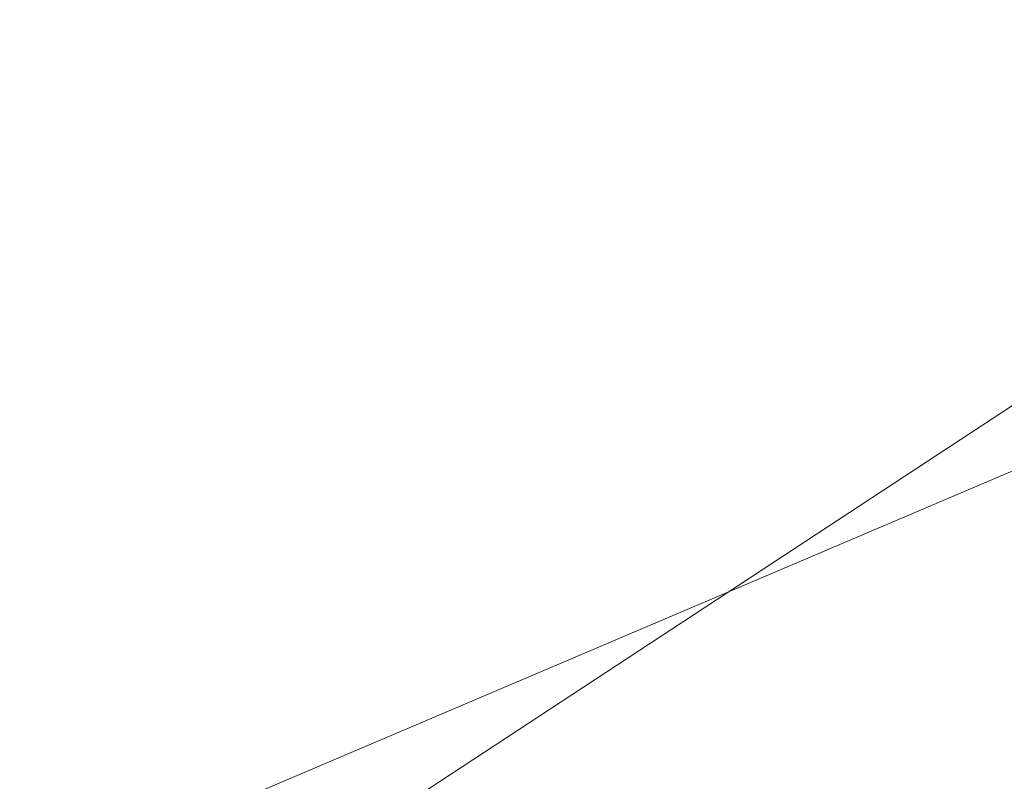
# Model space of a CAD drawing. Extents: x 1620613 to 1693141, y 557269 to 607790.
# Tile 430 of 656: x 1620825.611 to 1620826.104, y 607311.988 to 607312.369. Entities that reach past the tile are written whole.
import ezdxf

# ---------------------------------------------------------------- set-up
doc = ezdxf.new("R2010")
doc.units = 0
doc.header["$LTSCALE"] = 10
doc.header["$MEASUREMENT"] = 0
doc.linetypes.add('DGN Style 2', pattern=[7.346996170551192, 4.408197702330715, -2.938798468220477])
doc.linetypes.add('DGN Style 3', pattern=[10.28579463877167, 7.346996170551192, -2.938798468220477])
for name, color, linetype, lineweight in [('DR_X_Text', 7, 'Continuous', 0), ('DT_X_Contour_Minor', 136, 'DGN Style 3', 0), ('SV_X_Top_of_Bank', 97, 'DGN Style 2', 0)]:
    doc.layers.add(name, color=color, linetype=linetype, lineweight=lineweight)
doc.styles.get("Standard").update_dxf_attribs({"font": 'arial.ttf'})
doc.styles.add('Style-Arial', font='arial.ttf')
doc.dimstyles.get("Standard").update_dxf_attribs({"dimtxt": 0.18, "dimasz": 0.18, "dimexe": 0.18, "dimexo": 0.0625, "dimgap": 0.09, "dimtad": 0, "dimtih": 1, "dimtoh": 1, "dimdec": 4, "dimzin": 0, "dimdsep": 46, "dimtxsty": 'Standard', "dimcen": 0.09, "dimadec": 0, "dimazin": 0, "dimtfac": 1, "dimtdec": 4, "dimtofl": 0, "dimtmove": 0, "dimatfit": 3, "dimfxl": 1, "dimtolj": 1, "dimtzin": 0, "dimarcsym": 0})

# ---------------------------------------------------------------- blocks, each defined once
blk = doc.blocks.new('*U1004')
at = {"layer": 'DT_X_Contour_Minor', "transparency": 33554559, "elevation": 1.00004144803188, "flags": 128}
blk.add_lwpolyline([(-19.69856338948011, 52.66703538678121), (-22.97917621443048, 50.33200244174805), (-23.62268697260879, 49.87430905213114), (-24.14724232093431, 49.50195728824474), (-24.55284226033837, 49.21494715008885), (-24.83948679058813, 49.01327863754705), (-25.44526499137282, 48.58928477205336), (-25.8611415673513, 48.24088889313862), (-26.65443764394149, 47.51369665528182), (-27.82515322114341, 46.40770805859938), (-29.37328829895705, 44.92292310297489), (-34.00487450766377, 40.45843474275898), (-35.55615833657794, 38.95139871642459), (-36.73632016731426, 37.77865690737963), (-37.54535999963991, 36.94020931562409), (-37.98327783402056, 36.43605594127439), (-39.16094306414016, 34.86336003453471), (-39.04050473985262, 34.36560984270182), (-39.02641544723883, 34.2682926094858), (-39.03576399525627, 34.18966242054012), (-39.06855038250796, 34.12971927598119), (-39.12477461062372, 34.0884631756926), (-39.30595633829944, 34.00336296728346), (-39.40387001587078, 33.95451880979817), (-39.56172475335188, 33.87181149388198), (-39.77952055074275, 33.75524101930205), (-40.05725740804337, 33.6048073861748), (-41.49322521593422, 32.82376972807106), (-41.86682246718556, 32.51977822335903), (-41.94894109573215, 32.46183777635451), (-42.03518387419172, 32.41829850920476), (-42.12555080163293, 32.3891604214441), (-42.22004187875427, 32.37442351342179), (-42.67062325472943, 32.33925402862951), (-44.52491818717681, 31.70100150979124), (-44.87782919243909, 31.57921938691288), (-45.14186437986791, 31.48740981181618), (-45.31702374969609, 31.42557278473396), (-45.40330730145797, 31.39370830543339), (-45.51489568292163, 31.34869975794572), (-45.55203357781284, 31.33363400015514), (-45.57975597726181, 31.3221931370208), (-45.59806288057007, 31.31437716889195), (-45.60695428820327, 31.31018609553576), (-45.61811071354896, 31.30384309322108), (-45.63274925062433, 31.29643669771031), (-45.6682975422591, 31.2789747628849), (-45.72475558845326, 31.25145728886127), (-45.80212338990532, 31.21388427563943), (-46.03631719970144, 31.10028218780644), (-46.21665420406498, 31.01860475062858), (-46.58201985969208, 30.85877400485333), (-47.13241416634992, 30.62078995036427), (-47.86783712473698, 30.30465258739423), (-50.07566988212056, 29.35741520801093), (-50.93855268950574, 28.98703429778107), (-51.87132654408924, 28.58631960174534), (-52.87399144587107, 28.15527112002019), (-53.94654739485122, 27.69388885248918), (-56.89988465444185, 26.42309109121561), (-58.06257946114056, 25.91916534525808), (-59.33566093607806, 25.36048642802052), (-60.71912907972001, 24.74705433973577), (-62.21298389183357, 24.07886908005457), (-66.34377894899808, 22.22403749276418), (-67.84851839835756, 21.54901817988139), (-69.2646404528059, 20.915083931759), (-70.59214511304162, 20.32223474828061), (-71.83103237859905, 19.77047062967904), (-75.01657522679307, 18.35387973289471), (-76.27740395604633, 17.79226561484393), (-77.67073300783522, 17.16986643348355), (-79.19656238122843, 16.48668218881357), (-80.85489207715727, 15.74271288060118), (-85.45377169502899, 13.67774797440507), (-87.07017853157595, 12.95140588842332), (-88.4702393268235, 12.32110330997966), (-89.65395408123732, 11.78684023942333), (-90.62132279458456, 11.34861667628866), (-92.9125113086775, 10.30807318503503), (-93.7707048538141, 9.91871885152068), (-94.62689410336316, 9.531063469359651), (-95.48107905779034, 9.145107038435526), (-96.33325971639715, 8.76084955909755), (-98.60306907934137, 7.738428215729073), (-99.40987567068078, 7.375095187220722), (-100.1279384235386, 7.051912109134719), (-100.7572573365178, 6.768878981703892), (-101.2978324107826, 6.525995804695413), (-102.6210408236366, 5.93184059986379), (-103.1047424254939, 5.713238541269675), (-103.5634409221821, 5.503048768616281), (-103.9971363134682, 5.301271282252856), (-104.4058285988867, 5.107906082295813), (-105.4623372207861, 4.603481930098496), (-105.8398135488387, 4.423677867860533), (-106.1798610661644, 4.26258379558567), (-106.4824797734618, 4.120199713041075), (-106.747669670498, 3.996525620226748), (-107.4049376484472, 3.691674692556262), (-107.6804949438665, 3.564470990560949), (-108.0142158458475, 3.411498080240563), (-108.406100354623, 3.232755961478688), (-108.8561484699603, 3.028244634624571), (-110.1338282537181, 2.448522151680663), (-110.552566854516, 2.259257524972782), (-110.8505228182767, 2.126255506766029), (-111.0276961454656, 2.049516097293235), (-111.08408683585, 2.029039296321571), (-111.0734184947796, 2.049451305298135), (-111.080268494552, 2.051227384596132), (-111.1088197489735, 2.041246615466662), (-111.1590722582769, 2.01950899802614), (-111.2310260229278, 1.986014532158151), (-111.4518377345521, 1.881020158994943), (-111.5258236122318, 1.846378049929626), (-111.582172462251, 1.821197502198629), (-111.6208842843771, 1.805478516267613), (-111.6419590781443, 1.799221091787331), (-111.6746424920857, 1.795150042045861), (-111.6955372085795, 1.788726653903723), (-111.7337087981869, 1.772509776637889), (-111.7891572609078, 1.746499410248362), (-111.8618825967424, 1.710695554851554), (-112.0788526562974, 1.602160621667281), (-112.1770932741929, 1.55291708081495), (-112.3090875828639, 1.486587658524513), (-112.4748355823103, 1.403172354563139), (-112.6743372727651, 1.302671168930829), (-113.6841037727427, 0.7937985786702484), (-115.0783100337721, -2.270214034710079), (-115.3522554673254, -2.863819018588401), (-115.5765747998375, -3.331485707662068), (-115.7512680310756, -3.67321410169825), (-115.8763351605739, -3.88900420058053), (-116.1436793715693, -4.296526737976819), (-116.3361288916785, -4.53254616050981), (-116.712969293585, -4.934962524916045), (-117.2742005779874, -5.503775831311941), (-118.0198227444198, -6.238986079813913), (-120.2540030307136, -8.421409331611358), (-121.0628229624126, -9.181990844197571), (-121.8136475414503, -9.82691794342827), (-122.5064767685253, -10.35619062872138), (-123.1413106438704, -10.76980890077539), (-124.7568738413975, -11.71858507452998), (-125.4910743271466, -12.1518302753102), (-126.4820033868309, -12.73998374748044), (-127.7296610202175, -13.48304549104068), (-129.2340472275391, -14.38101550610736), (-133.5880485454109, -16.98214657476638), (-135.0237390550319, -17.84016853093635), (-136.0653095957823, -18.46338609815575), (-136.7127601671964, -18.85179927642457), (-136.9660907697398, -19.0054080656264), (-137.1161457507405, -19.10195898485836), (-137.6377050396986, -19.43754950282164), (-141.3087850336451, -21.79965801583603), (-142.3010540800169, -22.41467155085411), (-143.5292477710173, -23.13458965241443), (-144.9933661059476, -23.95941232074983), (-146.6934090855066, -24.88913955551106), (-155.1774338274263, -29.47264397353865), (-158.1466348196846, -30.92030429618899), (-158.713309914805, -31.19579288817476), (-159.1408204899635, -31.40183281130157), (-159.4291665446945, -31.53842406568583), (-159.5783480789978, -31.60556665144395), (-159.7906128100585, -31.69201532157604), (-159.8883121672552, -31.73380688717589), (-160.0222116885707, -31.79434508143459), (-160.1923113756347, -31.87362990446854), (-160.3986112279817, -31.97166135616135), (-160.9970110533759, -32.25807406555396), (-161.2066706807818, -32.35040008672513), (-161.3868496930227, -32.41256861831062), (-161.5375480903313, -32.44457966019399), (-161.6587658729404, -32.44643321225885), (-161.9427058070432, -32.41116603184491), (-162.2622683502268, -32.52707462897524), (-163.0080010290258, -32.90125080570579), (-164.1799038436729, -33.53369456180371), (-165.7779767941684, -34.42440589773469), (-170.6077315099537, -37.14399289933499), (-172.4226320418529, -38.13404136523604), (-174.2450176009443, -39.06449651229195), (-176.0748881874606, -39.93535834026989), (-177.9122438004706, -40.74662684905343), (-182.8218388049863, -42.83055178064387), (-184.4818742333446, -43.53374406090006), (-185.779784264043, -44.08037720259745), (-186.7155688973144, -44.47045120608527), (-187.2892281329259, -44.70396607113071), (-188.3361522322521, -45.11792686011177), (-188.6820914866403, -45.25521901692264), (-188.9347161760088, -45.35662489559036), (-189.0940263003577, -45.42214449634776), (-189.1600218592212, -45.451777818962), (-189.2115905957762, -45.4829516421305), (-189.4617345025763, -45.63511273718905), (-190.1734896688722, -46.0682156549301), (-191.3468560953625, -46.78226039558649), (-201.688822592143, -53.07604850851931), (-205.38679917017, -54.64874049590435), (-205.8096564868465, -54.82854462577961), (-206.0697906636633, -54.93912351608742), (-206.167201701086, -54.98047716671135), (-206.2714584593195, -55.02426665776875), (-208.0122552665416, -55.75542891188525), (-208.5894353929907, -55.98843138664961), (-209.5623374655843, -56.36879869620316), (-210.9309614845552, -56.89653084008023), (-212.695307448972, -57.57162781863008), (-217.9278592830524, -59.56837287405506), (-219.6532586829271, -60.22691584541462), (-220.9050430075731, -60.70498596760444), (-221.6832122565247, -61.00258324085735), (-221.9877664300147, -61.11970766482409), (-222.1684241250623, -61.19140899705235), (-222.5113793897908, -61.32394815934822), (-223.404751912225, -61.66778964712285), (-224.8485416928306, -62.22293346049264), (-226.8427487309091, -62.98937959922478), (-232.8945238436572, -65.31497240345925), (-235.0483319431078, -66.14522009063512), (-236.9709249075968, -66.89176854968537), (-238.6623027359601, -67.5546177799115), (-240.1224654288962, -68.13376778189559), (-243.7079457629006, -69.56656881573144), (-244.9504880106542, -70.0621904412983), (-245.9890045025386, -70.47445454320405), (-246.8234952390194, -70.80336112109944), (-247.453960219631, -71.0489101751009), (-248.8631658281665, -71.59256428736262), (-249.4288484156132, -71.79934764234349), (-250.068991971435, -72.0119571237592), (-250.7835964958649, -72.23039273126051), (-251.57266198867, -72.45465446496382), (-253.7761179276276, -73.0604539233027), (-254.6851475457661, -73.28589885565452), (-255.7596444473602, -73.50788405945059), (-256.9996086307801, -73.72640953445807), (-258.4050400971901, -73.94147528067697), (-262.3734803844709, -74.51037096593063), (-263.0527359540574, -74.90989415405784), (-262.1141724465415, -75.68179195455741), (-259.5577898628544, -76.8260643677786), (-255.3835882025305, -78.34271139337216), (-242.0952916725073, -82.8836029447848), (-237.6840457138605, -84.33988916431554), (-234.4165302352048, -85.3030791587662), (-232.2927452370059, -85.77317292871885), (-231.3126907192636, -85.75017047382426), (-230.2241859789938, -85.03136896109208), (-229.5912405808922, -84.9496382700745), (-228.508782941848, -85.24354733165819), (-226.9768130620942, -85.91309614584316), (-224.995330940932, -86.95828471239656), (-219.112028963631, -90.24630722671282), (-217.1124980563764, -91.31418354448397), (-215.5263818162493, -92.05179561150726), (-214.3536802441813, -92.45914342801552), (-213.5943933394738, -92.53622699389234), (-212.1208478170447, -92.30143083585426), (-211.5290315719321, -92.16274735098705), (-210.858741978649, -91.92279401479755), (-210.1099790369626, -91.58157082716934), (-209.28274274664, -91.13907778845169), (-206.9721481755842, -89.82406988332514), (-206.1693524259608, -89.3729833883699), (-205.4939111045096, -89.0059798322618), (-204.9458242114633, -88.72305921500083), (-204.5250917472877, -88.52422153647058), (-203.5729444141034, -88.10609831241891), (-203.0896583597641, -87.90451251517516), (-202.3539106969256, -87.61334754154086), (-201.3657014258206, -87.2326033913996), (-200.1250305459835, -86.76228006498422), (-196.4799593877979, -85.38864562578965), (-195.1748011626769, -84.87822341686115), (-193.9931298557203, -84.3771826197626), (-192.9349454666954, -83.88552323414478), (-192.0002479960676, -83.40324526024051), (-189.6723706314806, -82.12967921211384), (-188.7681808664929, -81.66245595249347), (-187.8015195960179, -81.21596070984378), (-186.7723868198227, -80.79019348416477), (-185.6807825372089, -80.38515427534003), (-182.6865424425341, -79.33268707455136), (-181.6753293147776, -78.97596076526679), (-180.8873700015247, -78.69513223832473), (-180.3226645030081, -78.49020149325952), (-179.9812128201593, -78.36116853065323), (-179.3683467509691, -78.11827767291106), (-179.0742228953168, -78.00374266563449), (-178.6515008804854, -77.84230578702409), (-178.1001807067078, -77.63396703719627), (-177.4202623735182, -77.37872641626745), (-175.4356826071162, -76.63554893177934), (-174.4497595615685, -76.25938664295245), (-172.9804252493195, -75.68828288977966), (-171.0276796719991, -74.92223767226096), (-168.5915228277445, -73.96125099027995), (-161.4505562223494, -71.13869788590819), (-159.0869534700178, -70.20488320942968), (-157.3518701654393, -69.52035400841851), (-156.2453063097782, -69.08511028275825), (-155.7672619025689, -68.89915203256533), (-155.3305027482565, -68.73564399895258), (-155.1340308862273, -68.64854807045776), (-154.8721846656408, -68.50989130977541), (-154.5449640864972, -68.31967371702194), (-154.1523691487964, -68.07789529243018), (-153.0182835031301, -67.36440505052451), (-152.5775806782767, -67.10015827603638), (-152.1060364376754, -66.84253563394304), (-151.6036507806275, -66.5915371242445), (-151.0704237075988, -66.34716274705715), (-149.6073629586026, -65.7043299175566), (-148.8065406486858, -65.3646077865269), (-147.5013692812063, -64.82756601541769), (-145.6918488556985, -64.09320460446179), (-143.3779793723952, -63.16152355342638), (-136.5351953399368, -60.41394789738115), (-134.2126801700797, -59.4912702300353), (-132.377222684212, -58.78391897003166), (-131.0288228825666, -58.29189411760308), (-130.1674807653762, -58.01519567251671), (-128.5199786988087, -57.56443502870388), (-127.9697858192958, -57.40625049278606), (-127.5548337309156, -57.26976736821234), (-127.275122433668, -57.15498565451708), (-127.1306519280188, -57.06190535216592), (-126.7720180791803, -56.67816723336), (-126.1237401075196, -56.21200879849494), (-125.9842667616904, -56.12277422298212), (-125.843680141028, -56.05485268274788), (-125.7019802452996, -56.00824417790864), (-125.5591670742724, -55.98294870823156), (-125.1768475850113, -55.94391150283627), (-125.0332902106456, -55.9244748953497), (-124.8893577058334, -55.89544297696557), (-124.7450500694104, -55.85681574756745), (-124.6003673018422, -55.80859320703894), (-124.2140464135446, -55.66720601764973), (-124.0948896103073, -55.62273741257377), (-124.0271598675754, -55.59537198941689), (-124.0108571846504, -55.58510974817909), (-124.0459815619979, -55.59195068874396), (-124.2082159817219, -55.63299743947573), (-124.2072954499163, -55.62203224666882), (-124.0828580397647, -55.5583516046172), (-123.8349037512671, -55.44195551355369), (-123.4634325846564, -55.27284397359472), (-122.3081536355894, -54.75159260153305), (-121.9045513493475, -54.57178320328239), (-121.5602037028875, -54.42329353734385), (-121.2751106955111, -54.30612360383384), (-121.0492723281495, -54.22027340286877), (-120.5260428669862, -54.03309917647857), (-120.3248199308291, -53.95572350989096), (-120.1135732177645, -53.86397717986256), (-119.8923027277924, -53.75786018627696), (-119.6610084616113, -53.63737252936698), (-119.0308587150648, -53.29691122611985), (-118.8210815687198, -53.18387050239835), (-118.6643624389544, -53.10009430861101), (-118.5607013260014, -53.04558264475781), (-118.5100982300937, -53.02033551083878), (-118.445900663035, -52.99202919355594), (-118.4082079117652, -52.9755096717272), (-118.3432778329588, -52.94718084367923), (-118.2511104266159, -52.90704270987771), (-117.7769766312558, -52.70082302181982), (-117.6604126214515, -52.64993608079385), (-117.5767673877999, -52.61297944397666), (-117.5260409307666, -52.58995311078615), (-117.5082332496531, -52.58085708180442), (-117.5046378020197, -52.57517474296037), (-117.4425207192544, -52.54752018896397), (-117.2588660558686, -52.46881828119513), (-116.9536738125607, -52.33906901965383), (-116.5269439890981, -52.15827240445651), (-115.2269476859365, -51.60808495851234), (-114.7389264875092, -51.39922886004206), (-114.2498601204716, -51.18530114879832), (-113.759748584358, -50.96630182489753), (-113.2685918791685, -50.74223088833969), (-111.95744710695, -50.13794624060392), (-111.4485363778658, -49.90457154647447), (-110.9051627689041, -49.65766094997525), (-110.327326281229, -49.39721445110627), (-109.7150269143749, -49.12323204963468), (-108.0362780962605, -48.37456444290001), (-107.3639307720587, -48.07542310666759), (-106.6059504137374, -47.73949980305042), (-105.7623370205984, -47.3667945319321), (-104.833090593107, -46.95730729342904), (-102.2409227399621, -45.8162987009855), (-101.1565342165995, -45.33762621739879), (-99.84749453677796, -44.75736521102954), (-98.31380370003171, -44.07551568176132), (-96.55546170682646, -43.29207762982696), (-91.56701484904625, -41.06745812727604), (-89.76278223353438, -40.26181413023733), (-88.09141953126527, -39.51334676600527), (-86.5529267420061, -38.82205603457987), (-85.14730386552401, -38.18794193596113), (-81.57613607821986, -36.57320651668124), (-80.31450878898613, -36.00286264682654), (-79.20800276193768, -35.5028826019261), (-78.25661799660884, -35.07326638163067), (-77.46035449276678, -34.7140139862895), (-75.54381349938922, -33.84982603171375), (-74.6826008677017, -33.4626414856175), (-73.53636871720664, -32.9492288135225), (-72.10511704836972, -32.3095880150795), (-70.38884586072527, -31.54371909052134), (-65.43209666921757, -29.33309779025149), (-63.72753570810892, -28.57223248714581), (-62.33141471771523, -27.94760255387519), (-61.24373369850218, -27.45920798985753), (-60.4644926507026, -27.1070487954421), (-58.797769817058, -26.34960476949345), (-58.23244526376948, -26.09222523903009), (-57.78651372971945, -25.88816966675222), (-57.45997521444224, -25.73743805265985), (-57.25282971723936, -25.64003039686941), (-56.85963241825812, -25.45137525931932), (-56.69481242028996, -25.37157956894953), (-56.49525040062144, -25.27368385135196), (-56.26094635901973, -25.15768810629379), (-55.99190029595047, -25.02359233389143), (-55.22812143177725, -24.64187023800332), (-54.92668235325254, -24.49329798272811), (-54.59519926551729, -24.3338727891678), (-54.23367216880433, -24.16359465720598), (-53.84210106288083, -23.98246358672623), (-52.75785276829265, -23.48497681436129), (-52.40194051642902, -23.32227899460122), (-52.14738998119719, -23.20730061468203), (-51.99420116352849, -23.14004167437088), (-51.94237406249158, -23.12050217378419), (-51.93931741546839, -23.13202275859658), (-51.92398838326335, -23.12884260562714), (-51.8802937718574, -23.11066170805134), (-51.8082335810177, -23.07748006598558), (-51.70780781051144, -23.02929767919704), (-51.40218498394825, -22.88081032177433), (-51.2431828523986, -22.80366298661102), (-50.99539357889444, -22.68358649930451), (-50.65881716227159, -22.5205808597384), (-48.98076792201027, -21.70824775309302), (-48.57046440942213, -21.50972802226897), (-48.27906813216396, -21.36896756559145), (-48.10657908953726, -21.28596638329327), (-48.0529972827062, -21.26072447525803), (-48.06865544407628, -21.27042508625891), (-48.07115256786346, -21.27239256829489), (-48.06690031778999, -21.27101955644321), (-48.05589869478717, -21.26630605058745), (-48.03814769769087, -21.25825205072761), (-47.9818125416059, -21.2323207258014), (-47.96044154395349, -21.22566803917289), (-47.93857991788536, -21.22515847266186), (-47.91622766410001, -21.23079202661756), (-47.89338478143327, -21.24256870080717), (-47.78563986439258, -21.31186046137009), (-47.20908225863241, -20.90700073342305), (-46.97236126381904, -20.63230061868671), (-46.50929439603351, -19.98171158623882), (-45.81988165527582, -18.95523363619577), (-44.90412304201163, -17.55286676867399), (-42.16030557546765, -13.31203656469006), (-41.1331361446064, -11.86680070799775), (-40.10949095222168, -10.71171579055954), (-39.08936999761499, -9.846781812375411), (-38.07277328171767, -9.271998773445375), (-33.76517537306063, -7.448048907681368), (-33.0203968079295, -7.132690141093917), (-32.59842122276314, -6.954014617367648), (-32.18856481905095, -6.692880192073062), (-31.27547729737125, -6.043483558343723), (-29.85915865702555, -5.005824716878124), (-27.93960889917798, -3.579903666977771), (-22.1498347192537, 0.740235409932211), (-20.14911241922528, 2.218233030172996), (-18.4892761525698, 3.412121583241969), (-17.17032592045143, 4.321901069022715), (-16.19226172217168, 4.947571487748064), (-14.03860523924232, 6.237213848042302), (-13.30746693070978, 6.678956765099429), (-12.7292943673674, 7.036953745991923), (-12.30408755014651, 7.311204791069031), (-12.03184647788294, 7.501709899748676), (-11.50982461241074, 7.898062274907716), (-11.08212105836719, 8.177272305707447), (-10.19052679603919, 8.71763811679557), (-8.835041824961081, 9.519159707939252), (-7.015666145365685, 10.5818370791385), (-1.545476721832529, 13.76385110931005), (0.3151866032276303, 14.84732790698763), (1.794534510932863, 15.71124777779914), (2.892567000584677, 16.35561072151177), (3.609284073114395, 16.78041673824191), (5.012109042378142, 17.62049021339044), (5.76226761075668, 18.07900135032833), (6.960624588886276, 18.82447965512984), (8.607179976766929, 19.85692512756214), (10.70193377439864, 21.17633776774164), (16.88554178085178, 25.07739436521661), (18.93543929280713, 26.37318279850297), (20.44742582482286, 27.33475565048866), (21.42150137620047, 27.96211292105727), (21.85766594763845, 28.25525461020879), (22.30355683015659, 28.59134500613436), (22.50757434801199, 28.57112496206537), (22.78520873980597, 28.25839703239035), (23.13646000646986, 27.65316121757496), (23.56132814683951, 26.75541751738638), (25.71581884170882, 21.88342851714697)], dxfattribs=at)
blk = doc.blocks.new('TerminatorOpen_0.5')
at = {"color": 0, "linetype": 'ByBlock', "lineweight": -2}
for q in [(-1, 0.25), (-1, 0), (-1, -0.25)]:
    blk.add_line((0, 0), q, dxfattribs=at)

msp = doc.modelspace()

# ---------------------------------------------------------------- linework, layer by layer
at = {"layer": 'SV_X_Top_of_Bank', "extrusion": (0.007114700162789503, -0.05176716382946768, 0.9986338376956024), "elevation": -18855.21206843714, "flags": 128}
msp.add_lwpolyline([(1688341.399474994, 380495.2335694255), (1688359.531308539, 380495.7043637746), (1688370.463455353, 380498.0725351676), (1688395.572580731, 380506.740670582), (1688420.940108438, 380511.7574321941), (1688444.138128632, 380518.355338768), (1688467.22231404, 380528.7305743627), (1688491.262317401, 380540.2151339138), (1688508.535586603, 380545.2887184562), (1688513.5223003, 380548.4010002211), (1688516.051220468, 380548.1495454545), (1688520.39603739, 380549.3039635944), (1688525.368929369, 380551.0706712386)], dxfattribs=at)
at = {"layer": 'SV_X_Top_of_Bank', "extrusion": (0.04489057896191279, -0.1067836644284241, 0.9932683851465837), "elevation": 8952.639644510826, "flags": 128}
msp.add_lwpolyline([(1729619.200279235, -67683.47041249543), (1729610.048117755, -67689.2494116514), (1729593.286163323, -67692.1110974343), (1729566.643396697, -67690.50938442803), (1729551.852254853, -67691.88192179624), (1729536.554039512, -67691.83763185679), (1729515.835796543, -67695.68964613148), (1729501.149706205, -67697.72199223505), (1729469.279658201, -67698.3224800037)], dxfattribs=at)
at = {"layer": 'SV_X_Top_of_Bank', "extrusion": (0.168901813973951, -0.4467975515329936, 0.8785465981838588), "elevation": 3356.978483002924, "flags": 128}
msp.add_lwpolyline([(1730947.770607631, -3965.265990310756), (1730946.805849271, -3964.96904812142), (1730946.663359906, -3964.804005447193), (1730941.67030618, -3965.055207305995), (1730939.350192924, -3965.361981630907), (1730937.749893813, -3967.172645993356), (1730926.574366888, -3968.532772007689), (1730874.446998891, -3968.466137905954), (1730864.586120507, -3969.339779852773), (1730855.732144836, -3969.748913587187), (1730845.815665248, -3968.420788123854), (1730844.088985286, -3969.592587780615), (1730838.536446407, -3969.077424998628), (1730833.231231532, -3969.713117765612)], dxfattribs=at)

# ---------------------------------------------------------------- block references
at = {"layer": 'DT_X_Contour_Minor', "transparency": 33554559}
msp.add_blockref('*U1004', (1621028.060791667, 607365.3311666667, 1050.599958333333), dxfattribs=at)

# ---------------------------------------------------------------- leaders
at = {"layer": 'DR_X_Text', "annotation_type": 0, "has_hookline": 1, "hookline_direction": 1}
msp.add_leader([(1620881.245000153, 607312.333310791, 1046.267599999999), (1620804.679557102, 607276.0227453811, 1046.267599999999), (1620803.279557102, 607276.0227453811, 1046.267599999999)], dimstyle='Standard', override={"dimscale": 10, "dimtxt": 0.14, "dimasz": 0.14, "dimgap": 0.07000000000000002, "dimtad": 0, "dimtxsty": 'Style-Arial', "dimldrblk": 'TerminatorOpen_0.5'}, dxfattribs=at)

doc.saveas('drawing.dxf')
